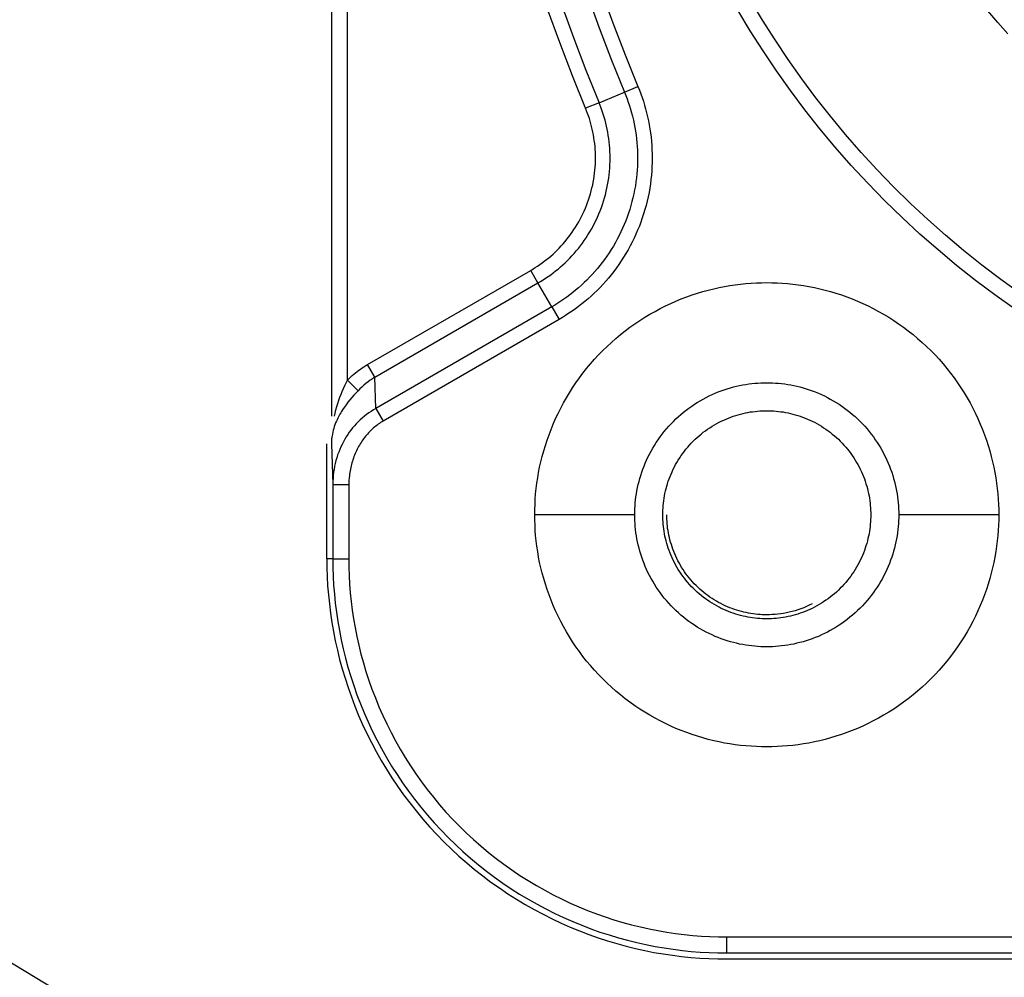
# Model space of a CAD drawing. Header units: millimetres. Extents: x -2637 to -1637, y 678 to 1678.
# Tile 259 of 348: x -2068 to -2056, y 1373 to 1385. Entities that reach past the tile are written whole.
import ezdxf

# ---------------------------------------------------------------- set-up
doc = ezdxf.new("R2010")
doc.units = ezdxf.units.MM
doc.layers.add('Make2D$B.SHOW mini', color=7, linetype='Continuous', true_color=0x000000)

msp = doc.modelspace()

# ---------------------------------------------------------------- linework, layer by layer
at = {"layer": 'Make2D$B.SHOW mini', "color": 18, "lineweight": -3, "true_color": 0x000000}
for points in [[(-2064.16, 1400.927), (-2064.16, 1380.186)], [(-2063.96, 1380.637), (-2063.96, 1400.466)], [(-2060.96, 1385.446), (-2060.812, 1385.039), (-2060.657, 1384.635), (-2060.495, 1384.235)], [(-2060.788, 1385.507), (-2060.641, 1385.103), (-2060.487, 1384.702), (-2060.327, 1384.305)], [(-2055.553, 1381.724), (-2055.792, 1381.896), (-2056.027, 1382.073), (-2056.258, 1382.258), (-2056.484, 1382.448), (-2056.705, 1382.644), (-2056.922, 1382.846), (-2057.133, 1383.053), (-2057.339, 1383.266), (-2057.539, 1383.484), (-2057.734, 1383.707), (-2057.922, 1383.935), (-2058.104, 1384.167), (-2058.28, 1384.403), (-2058.45, 1384.644), (-2058.613, 1384.888), (-2058.769, 1385.135), (-2058.919, 1385.386)], [(-2060.981, 1384.034), (-2061.147, 1384.442), (-2061.305, 1384.855), (-2061.456, 1385.271)], [(-2061.284, 1385.332), (-2061.134, 1384.919), (-2060.977, 1384.509), (-2060.813, 1384.103)], [(-2055.621, 1381.528), (-2055.866, 1381.702), (-2056.107, 1381.883), (-2056.344, 1382.07), (-2056.576, 1382.264), (-2056.804, 1382.463), (-2057.026, 1382.669), (-2057.243, 1382.88), (-2057.454, 1383.097), (-2057.66, 1383.32), (-2057.86, 1383.547), (-2058.053, 1383.779), (-2058.241, 1384.016), (-2058.421, 1384.257), (-2058.596, 1384.503), (-2058.763, 1384.752), (-2058.924, 1385.004), (-2059.077, 1385.26)], [(-2055.702, 1384.965), (-2055.83, 1385.107), (-2055.955, 1385.253)], [(-2060.327, 1384.305), (-2060.309, 1384.26), (-2060.292, 1384.215), (-2060.275, 1384.169), (-2060.26, 1384.122), (-2060.245, 1384.075), (-2060.231, 1384.027), (-2060.219, 1383.978), (-2060.207, 1383.929), (-2060.196, 1383.879), (-2060.187, 1383.829), (-2060.178, 1383.778), (-2060.17, 1383.727), (-2060.164, 1383.675), (-2060.159, 1383.623), (-2060.154, 1383.57), (-2060.152, 1383.518), (-2060.15, 1383.465), (-2060.149, 1383.411), (-2060.15, 1383.358), (-2060.152, 1383.304), (-2060.155, 1383.251), (-2060.159, 1383.197), (-2060.165, 1383.143), (-2060.172, 1383.089), (-2060.18, 1383.036), (-2060.189, 1382.982), (-2060.2, 1382.928), (-2060.212, 1382.875), (-2060.225, 1382.822), (-2060.24, 1382.769), (-2060.256, 1382.717), (-2060.273, 1382.665), (-2060.291, 1382.613), (-2060.31, 1382.562), (-2060.331, 1382.511), (-2060.353, 1382.461), (-2060.376, 1382.411), (-2060.4, 1382.362), (-2060.425, 1382.314), (-2060.451, 1382.266), (-2060.478, 1382.219), (-2060.507, 1382.173), (-2060.536, 1382.128), (-2060.566, 1382.083), (-2060.597, 1382.04), (-2060.629, 1381.997), (-2060.662, 1381.955), (-2060.696, 1381.914), (-2060.73, 1381.874), (-2060.765, 1381.835), (-2060.801, 1381.797), (-2060.838, 1381.76), (-2060.875, 1381.724), (-2060.913, 1381.688), (-2060.951, 1381.654), (-2060.99, 1381.622), (-2061.029, 1381.59), (-2061.069, 1381.559), (-2061.109, 1381.529), (-2061.149, 1381.5), (-2061.19, 1381.473), (-2061.231, 1381.446), (-2061.272, 1381.42), (-2061.314, 1381.396)], [(-2060.495, 1384.235), (-2060.327, 1384.305)], [(-2060.495, 1384.235), (-2060.479, 1384.194), (-2060.463, 1384.152), (-2060.448, 1384.11), (-2060.433, 1384.066), (-2060.42, 1384.023), (-2060.407, 1383.979), (-2060.396, 1383.934), (-2060.385, 1383.888), (-2060.375, 1383.842), (-2060.366, 1383.796), (-2060.358, 1383.749), (-2060.351, 1383.702), (-2060.345, 1383.654), (-2060.34, 1383.606), (-2060.336, 1383.558), (-2060.334, 1383.51), (-2060.332, 1383.461), (-2060.332, 1383.412), (-2060.332, 1383.362), (-2060.334, 1383.313), (-2060.337, 1383.263), (-2060.341, 1383.214), (-2060.346, 1383.164), (-2060.352, 1383.115), (-2060.36, 1383.065), (-2060.369, 1383.016), (-2060.379, 1382.966), (-2060.39, 1382.917), (-2060.402, 1382.868), (-2060.415, 1382.82), (-2060.43, 1382.771), (-2060.445, 1382.723), (-2060.462, 1382.676), (-2060.48, 1382.628), (-2060.499, 1382.582), (-2060.519, 1382.535), (-2060.54, 1382.49), (-2060.562, 1382.444), (-2060.586, 1382.4), (-2060.61, 1382.356), (-2060.635, 1382.313), (-2060.661, 1382.27), (-2060.688, 1382.228), (-2060.716, 1382.187), (-2060.745, 1382.147), (-2060.774, 1382.108), (-2060.804, 1382.069), (-2060.835, 1382.031), (-2060.867, 1381.994), (-2060.9, 1381.958), (-2060.933, 1381.923), (-2060.966, 1381.889), (-2061.001, 1381.856), (-2061.035, 1381.824), (-2061.071, 1381.792), (-2061.106, 1381.762), (-2061.143, 1381.732), (-2061.179, 1381.704), (-2061.216, 1381.676), (-2061.253, 1381.65), (-2061.291, 1381.624), (-2061.329, 1381.6), (-2061.367, 1381.576), (-2061.405, 1381.554)], [(-2060.813, 1384.103), (-2060.495, 1384.235)], [(-2061.668, 1382.009), (-2061.639, 1382.027), (-2061.611, 1382.044), (-2061.582, 1382.063), (-2061.554, 1382.082), (-2061.526, 1382.102), (-2061.498, 1382.123), (-2061.47, 1382.144), (-2061.443, 1382.167), (-2061.416, 1382.189), (-2061.389, 1382.213), (-2061.363, 1382.238), (-2061.337, 1382.263), (-2061.312, 1382.288), (-2061.287, 1382.315), (-2061.262, 1382.342), (-2061.238, 1382.37), (-2061.215, 1382.398), (-2061.192, 1382.428), (-2061.17, 1382.457), (-2061.148, 1382.488), (-2061.127, 1382.519), (-2061.106, 1382.55), (-2061.087, 1382.582), (-2061.068, 1382.615), (-2061.05, 1382.648), (-2061.032, 1382.682), (-2061.015, 1382.716), (-2060.999, 1382.75), (-2060.984, 1382.785), (-2060.97, 1382.821), (-2060.956, 1382.856), (-2060.944, 1382.892), (-2060.932, 1382.929), (-2060.921, 1382.965), (-2060.911, 1383.002), (-2060.902, 1383.039), (-2060.893, 1383.076), (-2060.886, 1383.113), (-2060.879, 1383.15), (-2060.874, 1383.188), (-2060.869, 1383.225), (-2060.865, 1383.263), (-2060.862, 1383.3), (-2060.86, 1383.337), (-2060.858, 1383.375), (-2060.858, 1383.412), (-2060.858, 1383.449), (-2060.859, 1383.486), (-2060.862, 1383.523), (-2060.864, 1383.559), (-2060.868, 1383.595), (-2060.873, 1383.631), (-2060.878, 1383.667), (-2060.884, 1383.702), (-2060.891, 1383.737), (-2060.898, 1383.772), (-2060.906, 1383.806), (-2060.915, 1383.84), (-2060.925, 1383.873), (-2060.935, 1383.906), (-2060.945, 1383.939), (-2060.957, 1383.971), (-2060.969, 1384.003), (-2060.981, 1384.034)], [(-2061.577, 1381.852), (-2061.545, 1381.871), (-2061.513, 1381.89), (-2061.481, 1381.911), (-2061.45, 1381.932), (-2061.418, 1381.955), (-2061.387, 1381.978), (-2061.357, 1382.002), (-2061.326, 1382.026), (-2061.296, 1382.052), (-2061.266, 1382.078), (-2061.237, 1382.105), (-2061.208, 1382.133), (-2061.18, 1382.162), (-2061.152, 1382.191), (-2061.125, 1382.222), (-2061.099, 1382.253), (-2061.072, 1382.284), (-2061.047, 1382.317), (-2061.022, 1382.35), (-2060.998, 1382.384), (-2060.975, 1382.418), (-2060.952, 1382.453), (-2060.93, 1382.489), (-2060.909, 1382.525), (-2060.889, 1382.562), (-2060.869, 1382.6), (-2060.851, 1382.638), (-2060.833, 1382.676), (-2060.816, 1382.715), (-2060.8, 1382.754), (-2060.785, 1382.794), (-2060.771, 1382.834), (-2060.758, 1382.874), (-2060.746, 1382.915), (-2060.734, 1382.955), (-2060.724, 1382.997), (-2060.715, 1383.038), (-2060.707, 1383.079), (-2060.699, 1383.121), (-2060.693, 1383.162), (-2060.688, 1383.204), (-2060.683, 1383.246), (-2060.68, 1383.287), (-2060.677, 1383.329), (-2060.676, 1383.37), (-2060.675, 1383.412), (-2060.676, 1383.453), (-2060.677, 1383.494), (-2060.68, 1383.535), (-2060.683, 1383.575), (-2060.687, 1383.616), (-2060.692, 1383.656), (-2060.698, 1383.695), (-2060.704, 1383.735), (-2060.712, 1383.774), (-2060.72, 1383.812), (-2060.729, 1383.85), (-2060.739, 1383.888), (-2060.75, 1383.925), (-2060.761, 1383.962), (-2060.773, 1383.998), (-2060.786, 1384.034), (-2060.799, 1384.069), (-2060.813, 1384.103)], [(-2060.813, 1384.103), (-2060.981, 1384.034)], [(-2063.708, 1380.832), (-2061.668, 1382.009)], [(-2061.577, 1381.852), (-2061.668, 1382.009)], [(-2063.617, 1380.674), (-2061.577, 1381.852)], [(-2061.617, 1378.956), (-2061.617, 1379.02), (-2061.614, 1379.085), (-2061.611, 1379.151), (-2061.606, 1379.217), (-2061.599, 1379.283), (-2061.59, 1379.35), (-2061.58, 1379.416), (-2061.569, 1379.484), (-2061.556, 1379.551), (-2061.541, 1379.619), (-2061.524, 1379.686), (-2061.505, 1379.754), (-2061.485, 1379.822), (-2061.463, 1379.889), (-2061.439, 1379.956), (-2061.414, 1380.023), (-2061.386, 1380.09), (-2061.357, 1380.157), (-2061.326, 1380.223), (-2061.293, 1380.288), (-2061.259, 1380.353), (-2061.222, 1380.417), (-2061.184, 1380.48), (-2061.145, 1380.543), (-2061.103, 1380.605), (-2061.06, 1380.665), (-2061.015, 1380.725), (-2060.969, 1380.784), (-2060.921, 1380.841), (-2060.871, 1380.898), (-2060.82, 1380.953), (-2060.768, 1381.007), (-2060.714, 1381.059), (-2060.659, 1381.11), (-2060.603, 1381.159), (-2060.545, 1381.207), (-2060.486, 1381.254), (-2060.427, 1381.299), (-2060.366, 1381.342), (-2060.304, 1381.383), (-2060.242, 1381.423), (-2060.178, 1381.461), (-2060.114, 1381.497), (-2060.049, 1381.532), (-2059.984, 1381.565), (-2059.918, 1381.596), (-2059.852, 1381.625), (-2059.785, 1381.652), (-2059.718, 1381.678), (-2059.65, 1381.702), (-2059.583, 1381.724), (-2059.515, 1381.744), (-2059.448, 1381.763), (-2059.38, 1381.779), (-2059.312, 1381.794), (-2059.245, 1381.808), (-2059.178, 1381.819), (-2059.111, 1381.829), (-2059.044, 1381.838), (-2058.978, 1381.844), (-2058.912, 1381.849), (-2058.847, 1381.853), (-2058.782, 1381.855), (-2058.717, 1381.856), (-2058.653, 1381.855), (-2058.588, 1381.853), (-2058.523, 1381.849), (-2058.457, 1381.844), (-2058.39, 1381.838), (-2058.324, 1381.829), (-2058.257, 1381.819), (-2058.19, 1381.808), (-2058.122, 1381.794), (-2058.055, 1381.779), (-2057.987, 1381.763), (-2057.919, 1381.744), (-2057.852, 1381.724), (-2057.784, 1381.702), (-2057.717, 1381.678), (-2057.65, 1381.652), (-2057.583, 1381.625), (-2057.517, 1381.596), (-2057.451, 1381.565), (-2057.385, 1381.532), (-2057.321, 1381.497), (-2057.256, 1381.461), (-2057.193, 1381.423), (-2057.13, 1381.383), (-2057.069, 1381.342), (-2057.008, 1381.299), (-2056.948, 1381.254), (-2056.889, 1381.207), (-2056.832, 1381.159), (-2056.776, 1381.11), (-2056.72, 1381.059), (-2056.667, 1381.007), (-2056.614, 1380.953), (-2056.563, 1380.898), (-2056.514, 1380.841), (-2056.466, 1380.784), (-2056.419, 1380.725), (-2056.375, 1380.665), (-2056.331, 1380.605), (-2056.29, 1380.543), (-2056.25, 1380.48), (-2056.212, 1380.417), (-2056.176, 1380.353), (-2056.141, 1380.288), (-2056.108, 1380.223), (-2056.077, 1380.157), (-2056.048, 1380.09), (-2056.021, 1380.023), (-2055.995, 1379.956), (-2055.971, 1379.889), (-2055.949, 1379.822), (-2055.929, 1379.754), (-2055.911, 1379.686), (-2055.894, 1379.619), (-2055.879, 1379.551), (-2055.866, 1379.484), (-2055.854, 1379.416), (-2055.844, 1379.35), (-2055.836, 1379.283), (-2055.829, 1379.217), (-2055.824, 1379.151), (-2055.82, 1379.085), (-2055.818, 1379.02), (-2055.817, 1378.956)], [(-2061.405, 1381.554), (-2061.577, 1381.852)], [(-2061.405, 1381.554), (-2063.604, 1380.284)], [(-2061.405, 1381.554), (-2061.314, 1381.396)], [(-2061.314, 1381.396), (-2063.513, 1380.126)], [(-2063.96, 1380.637), (-2063.94, 1380.656), (-2063.92, 1380.675), (-2063.9, 1380.694), (-2063.879, 1380.711), (-2063.859, 1380.728), (-2063.838, 1380.745), (-2063.817, 1380.761), (-2063.796, 1380.776), (-2063.774, 1380.791), (-2063.752, 1380.805), (-2063.73, 1380.819), (-2063.708, 1380.832)], [(-2063.617, 1380.674), (-2063.708, 1380.832)], [(-2064.122, 1380.186), (-2064.112, 1380.227), (-2064.102, 1380.268), (-2064.09, 1380.308), (-2064.078, 1380.347), (-2064.065, 1380.386), (-2064.052, 1380.424), (-2064.037, 1380.462), (-2064.023, 1380.498), (-2063.992, 1380.569), (-2063.96, 1380.637)], [(-2063.826, 1380.505), (-2063.96, 1380.637)], [(-2063.617, 1380.674), (-2063.631, 1380.665), (-2063.646, 1380.656), (-2063.66, 1380.647), (-2063.673, 1380.637), (-2063.701, 1380.617), (-2063.727, 1380.597), (-2063.753, 1380.575), (-2063.778, 1380.552), (-2063.803, 1380.529), (-2063.826, 1380.505)], [(-2063.604, 1380.284), (-2063.617, 1380.674)], [(-2060.367, 1378.956), (-2060.367, 1378.993), (-2060.366, 1379.03), (-2060.364, 1379.067), (-2060.361, 1379.104), (-2060.357, 1379.142), (-2060.352, 1379.18), (-2060.346, 1379.218), (-2060.34, 1379.256), (-2060.332, 1379.295), (-2060.324, 1379.333), (-2060.314, 1379.372), (-2060.304, 1379.41), (-2060.292, 1379.448), (-2060.28, 1379.487), (-2060.266, 1379.525), (-2060.251, 1379.563), (-2060.236, 1379.601), (-2060.219, 1379.639), (-2060.202, 1379.677), (-2060.183, 1379.714), (-2060.163, 1379.751), (-2060.143, 1379.787), (-2060.121, 1379.823), (-2060.098, 1379.859), (-2060.075, 1379.894), (-2060.05, 1379.929), (-2060.025, 1379.963), (-2059.998, 1379.996), (-2059.971, 1380.029), (-2059.943, 1380.061), (-2059.914, 1380.092), (-2059.884, 1380.123), (-2059.853, 1380.153), (-2059.822, 1380.182), (-2059.79, 1380.21), (-2059.757, 1380.237), (-2059.724, 1380.263), (-2059.69, 1380.289), (-2059.655, 1380.313), (-2059.62, 1380.337), (-2059.585, 1380.36), (-2059.548, 1380.381), (-2059.512, 1380.402), (-2059.475, 1380.422), (-2059.438, 1380.44), (-2059.4, 1380.458), (-2059.363, 1380.475), (-2059.325, 1380.49), (-2059.286, 1380.505), (-2059.248, 1380.518), (-2059.21, 1380.531), (-2059.171, 1380.542), (-2059.133, 1380.553), (-2059.094, 1380.562), (-2059.056, 1380.571), (-2059.018, 1380.578), (-2058.979, 1380.585), (-2058.941, 1380.591), (-2058.903, 1380.595), (-2058.866, 1380.599), (-2058.828, 1380.602), (-2058.791, 1380.604), (-2058.754, 1380.606), (-2058.717, 1380.606), (-2058.681, 1380.606), (-2058.644, 1380.604), (-2058.606, 1380.602), (-2058.569, 1380.599), (-2058.531, 1380.595), (-2058.493, 1380.591), (-2058.455, 1380.585), (-2058.417, 1380.578), (-2058.379, 1380.571), (-2058.34, 1380.562), (-2058.302, 1380.553), (-2058.263, 1380.542), (-2058.225, 1380.531), (-2058.186, 1380.518), (-2058.148, 1380.505), (-2058.11, 1380.49), (-2058.072, 1380.475), (-2058.034, 1380.458), (-2057.997, 1380.44), (-2057.959, 1380.422), (-2057.923, 1380.402), (-2057.886, 1380.381), (-2057.85, 1380.36), (-2057.814, 1380.337), (-2057.779, 1380.313), (-2057.745, 1380.289), (-2057.711, 1380.263), (-2057.677, 1380.237), (-2057.645, 1380.21), (-2057.612, 1380.182), (-2057.581, 1380.153), (-2057.551, 1380.123), (-2057.521, 1380.092), (-2057.492, 1380.061), (-2057.464, 1380.029), (-2057.436, 1379.996), (-2057.41, 1379.963), (-2057.384, 1379.929), (-2057.36, 1379.894), (-2057.336, 1379.859), (-2057.314, 1379.823), (-2057.292, 1379.787), (-2057.271, 1379.751), (-2057.252, 1379.714), (-2057.233, 1379.677), (-2057.215, 1379.639), (-2057.199, 1379.601), (-2057.183, 1379.563), (-2057.169, 1379.525), (-2057.155, 1379.487), (-2057.142, 1379.448), (-2057.131, 1379.41), (-2057.12, 1379.372), (-2057.111, 1379.333), (-2057.102, 1379.295), (-2057.095, 1379.256), (-2057.088, 1379.218), (-2057.083, 1379.18), (-2057.078, 1379.142), (-2057.074, 1379.104), (-2057.071, 1379.067), (-2057.069, 1379.03), (-2057.068, 1378.993), (-2057.067, 1378.956)], [(-2063.826, 1380.505), (-2063.878, 1380.45), (-2063.903, 1380.421), (-2063.928, 1380.391), (-2063.952, 1380.361), (-2063.976, 1380.329), (-2063.999, 1380.297), (-2064.021, 1380.265), (-2064.032, 1380.248), (-2064.042, 1380.231), (-2064.052, 1380.214), (-2064.061, 1380.196), (-2064.071, 1380.179), (-2064.08, 1380.161), (-2064.088, 1380.143), (-2064.096, 1380.125)], [(-2063.604, 1380.284), (-2063.634, 1380.267), (-2063.663, 1380.248), (-2063.692, 1380.229), (-2063.72, 1380.209), (-2063.747, 1380.187), (-2063.773, 1380.165), (-2063.799, 1380.142), (-2063.824, 1380.118), (-2063.848, 1380.093), (-2063.871, 1380.068), (-2063.894, 1380.042), (-2063.915, 1380.014), (-2063.936, 1379.987), (-2063.955, 1379.958), (-2063.974, 1379.929), (-2063.992, 1379.899), (-2064.009, 1379.868), (-2064.026, 1379.836), (-2064.041, 1379.804), (-2064.055, 1379.771), (-2064.068, 1379.738), (-2064.081, 1379.704), (-2064.092, 1379.669), (-2064.102, 1379.634), (-2064.111, 1379.598), (-2064.119, 1379.562), (-2064.126, 1379.525), (-2064.132, 1379.487), (-2064.136, 1379.45), (-2064.139, 1379.412), (-2064.141, 1379.373), (-2064.142, 1379.334)], [(-2063.604, 1380.284), (-2063.513, 1380.126)], [(-2060.017, 1378.956), (-2060.017, 1378.985), (-2060.016, 1379.014), (-2060.014, 1379.043), (-2060.012, 1379.073), (-2060.009, 1379.103), (-2060.005, 1379.132), (-2060.001, 1379.162), (-2059.996, 1379.193), (-2059.99, 1379.223), (-2059.983, 1379.253), (-2059.975, 1379.283), (-2059.967, 1379.314), (-2059.958, 1379.344), (-2059.948, 1379.374), (-2059.937, 1379.404), (-2059.926, 1379.435), (-2059.914, 1379.464), (-2059.901, 1379.494), (-2059.887, 1379.524), (-2059.872, 1379.553), (-2059.857, 1379.582), (-2059.84, 1379.611), (-2059.823, 1379.639), (-2059.805, 1379.667), (-2059.787, 1379.695), (-2059.767, 1379.722), (-2059.747, 1379.749), (-2059.727, 1379.775), (-2059.705, 1379.801), (-2059.683, 1379.826), (-2059.66, 1379.851), (-2059.637, 1379.875), (-2059.612, 1379.899), (-2059.588, 1379.922), (-2059.562, 1379.944), (-2059.537, 1379.965), (-2059.51, 1379.986), (-2059.484, 1380.006), (-2059.456, 1380.026), (-2059.429, 1380.044), (-2059.401, 1380.062), (-2059.372, 1380.079), (-2059.343, 1380.095), (-2059.314, 1380.111), (-2059.285, 1380.125), (-2059.255, 1380.139), (-2059.226, 1380.152), (-2059.196, 1380.165), (-2059.166, 1380.176), (-2059.136, 1380.187), (-2059.105, 1380.197), (-2059.075, 1380.206), (-2059.045, 1380.214), (-2059.014, 1380.222), (-2058.984, 1380.228), (-2058.954, 1380.234), (-2058.924, 1380.24), (-2058.894, 1380.244), (-2058.864, 1380.248), (-2058.834, 1380.251), (-2058.805, 1380.253), (-2058.775, 1380.255), (-2058.746, 1380.256), (-2058.717, 1380.256), (-2058.688, 1380.256), (-2058.659, 1380.255), (-2058.63, 1380.253), (-2058.6, 1380.251), (-2058.571, 1380.248), (-2058.541, 1380.244), (-2058.511, 1380.24), (-2058.481, 1380.234), (-2058.45, 1380.228), (-2058.42, 1380.222), (-2058.39, 1380.214), (-2058.36, 1380.206), (-2058.329, 1380.197), (-2058.299, 1380.187), (-2058.269, 1380.176), (-2058.239, 1380.165), (-2058.209, 1380.152), (-2058.179, 1380.139), (-2058.15, 1380.125), (-2058.12, 1380.111), (-2058.091, 1380.095), (-2058.062, 1380.079), (-2058.034, 1380.062), (-2058.006, 1380.044), (-2057.978, 1380.026), (-2057.951, 1380.006), (-2057.924, 1379.986), (-2057.898, 1379.965), (-2057.872, 1379.944), (-2057.847, 1379.922), (-2057.822, 1379.899), (-2057.798, 1379.875), (-2057.775, 1379.851), (-2057.752, 1379.826), (-2057.73, 1379.801), (-2057.708, 1379.775), (-2057.687, 1379.749), (-2057.667, 1379.722), (-2057.648, 1379.695), (-2057.629, 1379.667), (-2057.611, 1379.639), (-2057.594, 1379.611), (-2057.578, 1379.582), (-2057.562, 1379.553), (-2057.548, 1379.524), (-2057.534, 1379.494), (-2057.521, 1379.464), (-2057.509, 1379.435), (-2057.497, 1379.404), (-2057.486, 1379.374), (-2057.477, 1379.344), (-2057.467, 1379.314), (-2057.459, 1379.283), (-2057.452, 1379.253), (-2057.445, 1379.223), (-2057.439, 1379.193), (-2057.434, 1379.162), (-2057.429, 1379.132), (-2057.426, 1379.103), (-2057.423, 1379.073), (-2057.42, 1379.043), (-2057.419, 1379.014), (-2057.418, 1378.985), (-2057.417, 1378.956)], [(-2064.096, 1380.125), (-2064.106, 1380.103), (-2064.115, 1380.08), (-2064.123, 1380.057), (-2064.13, 1380.034), (-2064.136, 1380.011), (-2064.142, 1379.988), (-2064.147, 1379.964), (-2064.151, 1379.94), (-2064.153, 1379.928), (-2064.155, 1379.917), (-2064.156, 1379.904), (-2064.157, 1379.892), (-2064.158, 1379.88), (-2064.159, 1379.868), (-2064.159, 1379.856), (-2064.16, 1379.844)], [(-2063.513, 1380.126), (-2063.528, 1380.117), (-2063.544, 1380.107), (-2063.559, 1380.097), (-2063.574, 1380.087), (-2063.588, 1380.076), (-2063.603, 1380.065), (-2063.617, 1380.054), (-2063.631, 1380.042), (-2063.644, 1380.03), (-2063.658, 1380.018), (-2063.671, 1380.005), (-2063.684, 1379.992), (-2063.696, 1379.979), (-2063.709, 1379.965), (-2063.721, 1379.951), (-2063.733, 1379.936), (-2063.744, 1379.922), (-2063.756, 1379.906), (-2063.767, 1379.891), (-2063.778, 1379.875), (-2063.788, 1379.859), (-2063.799, 1379.842), (-2063.809, 1379.826), (-2063.819, 1379.809), (-2063.828, 1379.791), (-2063.837, 1379.774), (-2063.846, 1379.756), (-2063.855, 1379.738), (-2063.863, 1379.72), (-2063.87, 1379.701), (-2063.878, 1379.682), (-2063.885, 1379.664), (-2063.891, 1379.644), (-2063.897, 1379.625), (-2063.903, 1379.606), (-2063.908, 1379.586), (-2063.913, 1379.566), (-2063.918, 1379.546), (-2063.922, 1379.526), (-2063.926, 1379.506), (-2063.929, 1379.485), (-2063.932, 1379.464), (-2063.935, 1379.443), (-2063.937, 1379.422), (-2063.94, 1379.379), (-2063.942, 1379.334)], [(-2064.217, 1378.406), (-2064.217, 1379.844)], [(-2064.16, 1379.844), (-2064.142, 1379.334)], [(-2064.142, 1379.334), (-2063.942, 1379.334)], [(-2064.142, 1379.334), (-2064.142, 1378.406)], [(-2063.942, 1379.334), (-2063.942, 1378.406)], [(-2055.817, 1378.956), (-2055.818, 1378.892), (-2055.82, 1378.827), (-2055.824, 1378.761), (-2055.829, 1378.695), (-2055.836, 1378.629), (-2055.844, 1378.562), (-2055.854, 1378.496), (-2055.866, 1378.428), (-2055.879, 1378.361), (-2055.894, 1378.293), (-2055.911, 1378.226), (-2055.929, 1378.158), (-2055.949, 1378.09), (-2055.971, 1378.023), (-2055.995, 1377.956), (-2056.021, 1377.889), (-2056.048, 1377.822), (-2056.077, 1377.755), (-2056.108, 1377.689), (-2056.141, 1377.624), (-2056.176, 1377.559), (-2056.212, 1377.495), (-2056.25, 1377.432), (-2056.29, 1377.369), (-2056.331, 1377.307), (-2056.375, 1377.247), (-2056.419, 1377.187), (-2056.466, 1377.128), (-2056.514, 1377.071), (-2056.563, 1377.014), (-2056.614, 1376.959), (-2056.667, 1376.905), (-2056.72, 1376.853), (-2056.776, 1376.802), (-2056.832, 1376.753), (-2056.889, 1376.705), (-2056.948, 1376.658), (-2057.008, 1376.613), (-2057.069, 1376.57), (-2057.13, 1376.529), (-2057.193, 1376.489), (-2057.256, 1376.451), (-2057.321, 1376.415), (-2057.385, 1376.38), (-2057.451, 1376.347), (-2057.517, 1376.316), (-2057.583, 1376.287), (-2057.65, 1376.26), (-2057.717, 1376.234), (-2057.784, 1376.21), (-2057.852, 1376.188), (-2057.919, 1376.168), (-2057.987, 1376.149), (-2058.055, 1376.133), (-2058.122, 1376.118), (-2058.19, 1376.104), (-2058.257, 1376.093), (-2058.324, 1376.083), (-2058.39, 1376.074), (-2058.457, 1376.068), (-2058.523, 1376.063), (-2058.588, 1376.059), (-2058.653, 1376.057), (-2058.717, 1376.056), (-2058.782, 1376.057), (-2058.847, 1376.059), (-2058.912, 1376.063), (-2058.978, 1376.068), (-2059.044, 1376.074), (-2059.111, 1376.083), (-2059.178, 1376.093), (-2059.245, 1376.104), (-2059.312, 1376.118), (-2059.38, 1376.133), (-2059.448, 1376.149), (-2059.515, 1376.168), (-2059.583, 1376.188), (-2059.65, 1376.21), (-2059.718, 1376.234), (-2059.785, 1376.26), (-2059.852, 1376.287), (-2059.918, 1376.316), (-2059.984, 1376.347), (-2060.049, 1376.38), (-2060.114, 1376.415), (-2060.178, 1376.451), (-2060.242, 1376.489), (-2060.304, 1376.529), (-2060.366, 1376.57), (-2060.427, 1376.613), (-2060.486, 1376.658), (-2060.545, 1376.705), (-2060.603, 1376.753), (-2060.659, 1376.802), (-2060.714, 1376.853), (-2060.768, 1376.905), (-2060.82, 1376.959), (-2060.871, 1377.014), (-2060.921, 1377.071), (-2060.969, 1377.128), (-2061.015, 1377.187), (-2061.06, 1377.247), (-2061.103, 1377.307), (-2061.145, 1377.369), (-2061.184, 1377.432), (-2061.222, 1377.495), (-2061.259, 1377.559), (-2061.293, 1377.624), (-2061.326, 1377.689), (-2061.357, 1377.755), (-2061.386, 1377.822), (-2061.414, 1377.889), (-2061.439, 1377.956), (-2061.463, 1378.023), (-2061.485, 1378.09), (-2061.505, 1378.158), (-2061.524, 1378.226), (-2061.541, 1378.293), (-2061.556, 1378.361), (-2061.569, 1378.428), (-2061.58, 1378.496), (-2061.59, 1378.562), (-2061.599, 1378.629), (-2061.606, 1378.695), (-2061.611, 1378.761), (-2061.614, 1378.827), (-2061.617, 1378.892), (-2061.617, 1378.956)], [(-2060.367, 1378.956), (-2061.617, 1378.956)], [(-2057.067, 1378.956), (-2057.068, 1378.919), (-2057.069, 1378.882), (-2057.071, 1378.845), (-2057.074, 1378.808), (-2057.078, 1378.77), (-2057.083, 1378.732), (-2057.088, 1378.694), (-2057.095, 1378.656), (-2057.102, 1378.617), (-2057.111, 1378.579), (-2057.12, 1378.54), (-2057.131, 1378.502), (-2057.142, 1378.464), (-2057.155, 1378.425), (-2057.169, 1378.387), (-2057.183, 1378.349), (-2057.199, 1378.311), (-2057.215, 1378.273), (-2057.233, 1378.235), (-2057.252, 1378.198), (-2057.271, 1378.161), (-2057.292, 1378.125), (-2057.314, 1378.089), (-2057.336, 1378.053), (-2057.36, 1378.018), (-2057.384, 1377.983), (-2057.41, 1377.949), (-2057.436, 1377.916), (-2057.464, 1377.883), (-2057.492, 1377.851), (-2057.521, 1377.82), (-2057.551, 1377.789), (-2057.581, 1377.759), (-2057.612, 1377.73), (-2057.645, 1377.702), (-2057.677, 1377.675), (-2057.711, 1377.649), (-2057.745, 1377.623), (-2057.779, 1377.599), (-2057.814, 1377.575), (-2057.85, 1377.552), (-2057.886, 1377.531), (-2057.923, 1377.51), (-2057.959, 1377.49), (-2057.997, 1377.472), (-2058.034, 1377.454), (-2058.072, 1377.437), (-2058.11, 1377.422), (-2058.148, 1377.407), (-2058.186, 1377.394), (-2058.225, 1377.381), (-2058.263, 1377.37), (-2058.302, 1377.359), (-2058.34, 1377.35), (-2058.379, 1377.341), (-2058.417, 1377.334), (-2058.455, 1377.327), (-2058.493, 1377.321), (-2058.531, 1377.317), (-2058.569, 1377.313), (-2058.606, 1377.31), (-2058.644, 1377.308), (-2058.681, 1377.306), (-2058.717, 1377.306), (-2058.754, 1377.306), (-2058.791, 1377.308), (-2058.828, 1377.31), (-2058.866, 1377.313), (-2058.903, 1377.317), (-2058.941, 1377.321), (-2058.979, 1377.327), (-2059.018, 1377.334), (-2059.056, 1377.341), (-2059.094, 1377.35), (-2059.133, 1377.359), (-2059.171, 1377.37), (-2059.21, 1377.381), (-2059.248, 1377.394), (-2059.286, 1377.407), (-2059.325, 1377.422), (-2059.363, 1377.437), (-2059.4, 1377.454), (-2059.438, 1377.472), (-2059.475, 1377.49), (-2059.512, 1377.51), (-2059.548, 1377.531), (-2059.585, 1377.552), (-2059.62, 1377.575), (-2059.655, 1377.599), (-2059.69, 1377.623), (-2059.724, 1377.649), (-2059.757, 1377.675), (-2059.79, 1377.702), (-2059.822, 1377.73), (-2059.853, 1377.759), (-2059.884, 1377.789), (-2059.914, 1377.82), (-2059.943, 1377.851), (-2059.971, 1377.883), (-2059.998, 1377.916), (-2060.025, 1377.949), (-2060.05, 1377.983), (-2060.075, 1378.018), (-2060.098, 1378.053), (-2060.121, 1378.089), (-2060.143, 1378.125), (-2060.163, 1378.161), (-2060.183, 1378.198), (-2060.202, 1378.235), (-2060.219, 1378.273), (-2060.236, 1378.311), (-2060.251, 1378.349), (-2060.266, 1378.387), (-2060.28, 1378.425), (-2060.292, 1378.464), (-2060.304, 1378.502), (-2060.314, 1378.54), (-2060.324, 1378.579), (-2060.332, 1378.617), (-2060.34, 1378.656), (-2060.346, 1378.694), (-2060.352, 1378.732), (-2060.357, 1378.77), (-2060.361, 1378.808), (-2060.364, 1378.845), (-2060.366, 1378.882), (-2060.367, 1378.919), (-2060.367, 1378.956)], [(-2057.417, 1378.956), (-2057.418, 1378.927), (-2057.419, 1378.898), (-2057.42, 1378.869), (-2057.423, 1378.839), (-2057.426, 1378.809), (-2057.429, 1378.78), (-2057.434, 1378.75), (-2057.439, 1378.719), (-2057.445, 1378.689), (-2057.452, 1378.659), (-2057.459, 1378.629), (-2057.467, 1378.598), (-2057.477, 1378.568), (-2057.486, 1378.538), (-2057.497, 1378.508), (-2057.509, 1378.477), (-2057.521, 1378.448), (-2057.534, 1378.418), (-2057.548, 1378.388), (-2057.562, 1378.359), (-2057.578, 1378.33), (-2057.594, 1378.301), (-2057.611, 1378.273), (-2057.629, 1378.245), (-2057.648, 1378.217), (-2057.667, 1378.19), (-2057.687, 1378.163), (-2057.708, 1378.137), (-2057.73, 1378.111), (-2057.752, 1378.086), (-2057.775, 1378.061), (-2057.798, 1378.037), (-2057.822, 1378.013), (-2057.847, 1377.99), (-2057.872, 1377.968), (-2057.898, 1377.947), (-2057.924, 1377.926), (-2057.951, 1377.906), (-2057.978, 1377.887), (-2058.006, 1377.868), (-2058.034, 1377.85), (-2058.062, 1377.833), (-2058.091, 1377.817), (-2058.12, 1377.801), (-2058.15, 1377.787), (-2058.179, 1377.773), (-2058.209, 1377.76), (-2058.239, 1377.747), (-2058.269, 1377.736), (-2058.299, 1377.725), (-2058.329, 1377.715), (-2058.36, 1377.706), (-2058.39, 1377.698), (-2058.42, 1377.69), (-2058.45, 1377.684), (-2058.481, 1377.678), (-2058.511, 1377.673), (-2058.541, 1377.668), (-2058.571, 1377.664), (-2058.6, 1377.661), (-2058.63, 1377.659), (-2058.659, 1377.657), (-2058.688, 1377.656), (-2058.717, 1377.656), (-2058.746, 1377.656), (-2058.775, 1377.657), (-2058.805, 1377.659), (-2058.834, 1377.661), (-2058.864, 1377.664), (-2058.894, 1377.668), (-2058.924, 1377.673), (-2058.954, 1377.678), (-2058.984, 1377.684), (-2059.014, 1377.69), (-2059.045, 1377.698), (-2059.075, 1377.706), (-2059.105, 1377.715), (-2059.136, 1377.725), (-2059.166, 1377.736), (-2059.196, 1377.747), (-2059.226, 1377.76), (-2059.255, 1377.773), (-2059.285, 1377.787), (-2059.314, 1377.801), (-2059.343, 1377.817), (-2059.372, 1377.833), (-2059.401, 1377.85), (-2059.429, 1377.868), (-2059.456, 1377.887), (-2059.484, 1377.906), (-2059.51, 1377.926), (-2059.537, 1377.947), (-2059.562, 1377.968), (-2059.588, 1377.99), (-2059.612, 1378.013), (-2059.637, 1378.037), (-2059.66, 1378.061), (-2059.683, 1378.086), (-2059.705, 1378.111), (-2059.727, 1378.137), (-2059.747, 1378.163), (-2059.767, 1378.19), (-2059.787, 1378.217), (-2059.805, 1378.245), (-2059.823, 1378.273), (-2059.84, 1378.301), (-2059.857, 1378.33), (-2059.872, 1378.359), (-2059.887, 1378.388), (-2059.901, 1378.418), (-2059.914, 1378.448), (-2059.926, 1378.477), (-2059.937, 1378.508), (-2059.948, 1378.538), (-2059.958, 1378.568), (-2059.967, 1378.598), (-2059.975, 1378.629), (-2059.983, 1378.659), (-2059.99, 1378.689), (-2059.996, 1378.719), (-2060.001, 1378.75), (-2060.005, 1378.78), (-2060.009, 1378.809), (-2060.012, 1378.839), (-2060.014, 1378.869), (-2060.016, 1378.898), (-2060.017, 1378.927), (-2060.017, 1378.956)], [(-2058.15, 1377.842), (-2058.185, 1377.825), (-2058.22, 1377.809), (-2058.255, 1377.794), (-2058.291, 1377.781), (-2058.327, 1377.768), (-2058.363, 1377.757), (-2058.399, 1377.747), (-2058.435, 1377.738), (-2058.471, 1377.731), (-2058.507, 1377.724), (-2058.543, 1377.718), (-2058.578, 1377.714), (-2058.613, 1377.71), (-2058.648, 1377.708), (-2058.683, 1377.706), (-2058.717, 1377.706), (-2058.745, 1377.706), (-2058.773, 1377.707), (-2058.801, 1377.709), (-2058.83, 1377.711), (-2058.858, 1377.714), (-2058.887, 1377.718), (-2058.916, 1377.722), (-2058.945, 1377.727), (-2058.974, 1377.733), (-2059.003, 1377.739), (-2059.032, 1377.746), (-2059.061, 1377.754), (-2059.09, 1377.763), (-2059.119, 1377.772), (-2059.148, 1377.783), (-2059.177, 1377.794), (-2059.206, 1377.806), (-2059.235, 1377.818), (-2059.263, 1377.832), (-2059.291, 1377.846), (-2059.319, 1377.861), (-2059.347, 1377.876), (-2059.374, 1377.893), (-2059.401, 1377.91), (-2059.428, 1377.928), (-2059.454, 1377.946), (-2059.48, 1377.966), (-2059.505, 1377.986), (-2059.53, 1378.006), (-2059.554, 1378.028), (-2059.578, 1378.05), (-2059.601, 1378.072), (-2059.624, 1378.095), (-2059.646, 1378.119), (-2059.667, 1378.143), (-2059.688, 1378.168), (-2059.708, 1378.193), (-2059.727, 1378.219), (-2059.746, 1378.245), (-2059.764, 1378.272), (-2059.781, 1378.299), (-2059.797, 1378.326), (-2059.813, 1378.354), (-2059.828, 1378.382), (-2059.842, 1378.41), (-2059.855, 1378.439), (-2059.868, 1378.467), (-2059.88, 1378.496), (-2059.891, 1378.525), (-2059.901, 1378.554), (-2059.91, 1378.583), (-2059.919, 1378.612), (-2059.927, 1378.641), (-2059.934, 1378.67), (-2059.941, 1378.7), (-2059.946, 1378.729), (-2059.951, 1378.758), (-2059.956, 1378.786), (-2059.959, 1378.815), (-2059.962, 1378.844), (-2059.964, 1378.872), (-2059.966, 1378.9), (-2059.967, 1378.928), (-2059.967, 1378.956)], [(-2055.817, 1378.956), (-2057.067, 1378.956)], [(-2064.217, 1378.406), (-2064.216, 1378.295), (-2064.212, 1378.183), (-2064.206, 1378.07), (-2064.197, 1377.957), (-2064.185, 1377.842), (-2064.171, 1377.728), (-2064.154, 1377.612), (-2064.134, 1377.496), (-2064.111, 1377.38), (-2064.085, 1377.263), (-2064.056, 1377.147), (-2064.024, 1377.03), (-2063.989, 1376.914), (-2063.951, 1376.797), (-2063.91, 1376.681), (-2063.866, 1376.566), (-2063.819, 1376.45), (-2063.769, 1376.336), (-2063.715, 1376.222), (-2063.659, 1376.11), (-2063.599, 1375.998), (-2063.536, 1375.887), (-2063.471, 1375.778), (-2063.402, 1375.67), (-2063.331, 1375.564), (-2063.256, 1375.459), (-2063.179, 1375.356), (-2063.099, 1375.255), (-2063.016, 1375.155), (-2062.931, 1375.058), (-2062.843, 1374.963), (-2062.753, 1374.87), (-2062.66, 1374.78), (-2062.565, 1374.692), (-2062.468, 1374.607), (-2062.369, 1374.524), (-2062.268, 1374.444), (-2062.165, 1374.367), (-2062.06, 1374.293), (-2061.953, 1374.221), (-2061.845, 1374.152), (-2061.736, 1374.087), (-2061.625, 1374.024), (-2061.514, 1373.965), (-2061.401, 1373.908), (-2061.287, 1373.855), (-2061.173, 1373.804), (-2061.058, 1373.757), (-2060.942, 1373.713), (-2060.826, 1373.672), (-2060.71, 1373.634), (-2060.593, 1373.599), (-2060.476, 1373.567), (-2060.36, 1373.538), (-2060.243, 1373.512), (-2060.127, 1373.489), (-2060.011, 1373.469), (-2059.896, 1373.452), (-2059.781, 1373.438), (-2059.667, 1373.426), (-2059.553, 1373.417), (-2059.44, 1373.411), (-2059.328, 1373.407), (-2059.217, 1373.406)], [(-2064.142, 1378.406), (-2064.217, 1378.406)], [(-2064.142, 1378.406), (-2064.141, 1378.297), (-2064.137, 1378.186), (-2064.131, 1378.075), (-2064.122, 1377.963), (-2064.111, 1377.851), (-2064.097, 1377.738), (-2064.08, 1377.624), (-2064.06, 1377.51), (-2064.037, 1377.395), (-2064.012, 1377.281), (-2063.983, 1377.166), (-2063.952, 1377.051), (-2063.918, 1376.936), (-2063.88, 1376.821), (-2063.84, 1376.707), (-2063.796, 1376.593), (-2063.75, 1376.48), (-2063.7, 1376.367), (-2063.648, 1376.255), (-2063.592, 1376.144), (-2063.533, 1376.034), (-2063.472, 1375.925), (-2063.407, 1375.817), (-2063.339, 1375.711), (-2063.269, 1375.606), (-2063.196, 1375.503), (-2063.12, 1375.402), (-2063.041, 1375.302), (-2062.959, 1375.204), (-2062.875, 1375.108), (-2062.789, 1375.015), (-2062.7, 1374.924), (-2062.608, 1374.835), (-2062.515, 1374.748), (-2062.419, 1374.664), (-2062.321, 1374.583), (-2062.222, 1374.504), (-2062.12, 1374.428), (-2062.017, 1374.354), (-2061.912, 1374.284), (-2061.806, 1374.216), (-2061.698, 1374.152), (-2061.589, 1374.09), (-2061.479, 1374.031), (-2061.368, 1373.976), (-2061.256, 1373.923), (-2061.143, 1373.873), (-2061.03, 1373.827), (-2060.916, 1373.783), (-2060.802, 1373.743), (-2060.687, 1373.706), (-2060.572, 1373.671), (-2060.457, 1373.64), (-2060.343, 1373.611), (-2060.228, 1373.586), (-2060.113, 1373.563), (-2059.999, 1373.544), (-2059.886, 1373.527), (-2059.772, 1373.513), (-2059.66, 1373.501), (-2059.548, 1373.492), (-2059.437, 1373.486), (-2059.327, 1373.482), (-2059.217, 1373.481)], [(-2064.142, 1378.406), (-2063.942, 1378.406)], [(-2063.942, 1378.406), (-2063.941, 1378.301), (-2063.937, 1378.195), (-2063.932, 1378.089), (-2063.923, 1377.981), (-2063.912, 1377.873), (-2063.898, 1377.765), (-2063.882, 1377.656), (-2063.863, 1377.546), (-2063.842, 1377.436), (-2063.817, 1377.326), (-2063.79, 1377.216), (-2063.76, 1377.106), (-2063.727, 1376.996), (-2063.691, 1376.886), (-2063.652, 1376.776), (-2063.61, 1376.667), (-2063.566, 1376.558), (-2063.518, 1376.45), (-2063.468, 1376.342), (-2063.414, 1376.236), (-2063.358, 1376.13), (-2063.299, 1376.026), (-2063.237, 1375.922), (-2063.172, 1375.82), (-2063.104, 1375.72), (-2063.034, 1375.621), (-2062.961, 1375.524), (-2062.885, 1375.428), (-2062.807, 1375.334), (-2062.727, 1375.242), (-2062.644, 1375.153), (-2062.558, 1375.065), (-2062.471, 1374.98), (-2062.381, 1374.897), (-2062.289, 1374.816), (-2062.195, 1374.738), (-2062.1, 1374.662), (-2062.002, 1374.589), (-2061.903, 1374.519), (-2061.803, 1374.451), (-2061.701, 1374.386), (-2061.597, 1374.324), (-2061.493, 1374.265), (-2061.387, 1374.209), (-2061.281, 1374.156), (-2061.173, 1374.105), (-2061.065, 1374.057), (-2060.956, 1374.013), (-2060.847, 1373.971), (-2060.737, 1373.932), (-2060.628, 1373.896), (-2060.517, 1373.863), (-2060.407, 1373.833), (-2060.297, 1373.806), (-2060.187, 1373.782), (-2060.077, 1373.76), (-2059.968, 1373.741), (-2059.858, 1373.725), (-2059.75, 1373.711), (-2059.642, 1373.7), (-2059.534, 1373.692), (-2059.428, 1373.686), (-2059.322, 1373.682), (-2059.217, 1373.681)], [(-2069.529, 1374.188), (-2067.608, 1373.024), (-2065.657, 1371.93), (-2063.681, 1370.907), (-2061.683, 1369.954), (-2059.667, 1369.072), (-2057.636, 1368.262), (-2055.595, 1367.523), (-2053.546, 1366.855), (-2051.493, 1366.257), (-2049.439, 1365.729), (-2047.388, 1365.27), (-2045.343, 1364.879), (-2043.307, 1364.554), (-2041.282, 1364.293), (-2039.272, 1364.096), (-2037.278, 1363.961)], [(-2059.217, 1373.481), (-2059.217, 1373.681)], [(-2059.217, 1373.681), (-2008.217, 1373.681)], [(-2059.217, 1373.481), (-2008.217, 1373.481)], [(-2059.217, 1373.406), (-2008.217, 1373.406)]]:
    msp.add_lwpolyline(points, dxfattribs=at)

doc.saveas('drawing.dxf')
